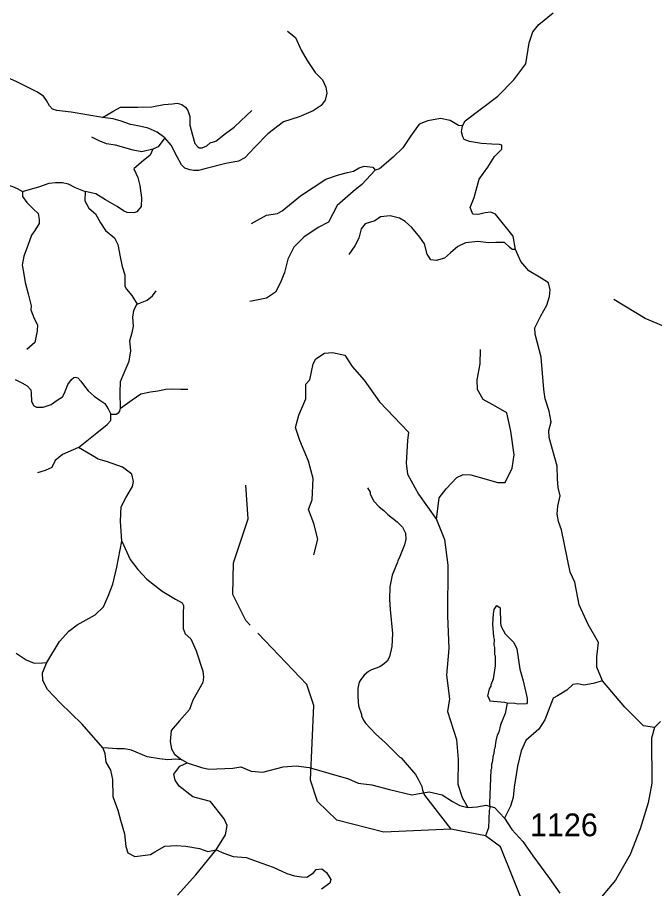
# Model space of a CAD drawing. Extents: x 1248224 to 1454986, y 825081 to 985870.
# Drawn here: x 1310359 to 1313854, y 844031 to 848812 of the extents above; entities that cross this region are included whole.
import ezdxf

# ---------------------------------------------------------------- set-up
doc = ezdxf.new("R2010")
doc.units = 0
for name, color, linetype in [('Exist Hydrographic Creek Single Shore', 7, 'Continuous'), ('Exist Hydrographic Misc Water Feature', 7, 'Continuous'), ('Exist Road Non-System Type 51', 7, 'Continuous'), ('Exist Road Secondary Type 51 Attributed', 7, 'Continuous'), ('Exist Road Secondary Type 51 Number Label', 7, 'Continuous')]:
    doc.layers.add(name, color=color, linetype=linetype)

msp = doc.modelspace()

# ---------------------------------------------------------------- linework, layer by layer
at = {"layer": 'Exist Hydrographic Creek Single Shore'}
msp.add_lwpolyline([(1313944.6, 842168.6), (1313762, 842412.8), (1313593.1, 842700.3), (1313350, 843127), (1313230.9, 843405.1), (1313150.9, 843905.7), (1313008.9, 844259.8), (1312926.9, 844320.5), (1312735.9, 844357.2), (1312368.9, 844341.6), (1312111.9, 844405.8), (1312005.9, 844509.8), (1311966.9, 844625.4), (1311984.8, 845035.4), (1311945.9, 845151.1), (1311677.4, 845433.5)], dxfattribs=at)
at = {"layer": 'Exist Hydrographic Misc Water Feature'}
for points in [[(1316318.9, 843881.5), (1315872.9, 844077.5), (1315693.9, 844255.2), (1315546, 844701.3), (1315424, 844805.5), (1315166.9, 844886.2), (1315013, 845073.1), (1314578.9, 845439.6), (1314582.9, 845607), (1314660.9, 845730.1), (1314705.9, 845880.2), (1314702.9, 846106.8), (1314671.8, 846205.9), (1314311.9, 846488.9), (1314263.9, 846591.7), (1314212.8, 846907.8), (1314090.8, 847038.3), (1313801.9, 847159), (1313629.9, 847264.2)], [(1311635.9, 845477.2), (1311611.9, 845502.5), (1311540.8, 845645.1), (1311544.8, 845819), (1311624.9, 846060.3), (1311612.9, 846244.4)], [(1312279.9, 846230.5), (1312293.5, 846206.2), (1312293.2, 846198.2), (1312312.4, 846159.7), (1312343.6, 846127), (1312369.2, 846106.4), (1312390.6, 846083.9), (1312441.8, 846044.7), (1312471.1, 846014), (1312488.4, 845981.6), (1312489.6, 845949.6), (1312482.9, 845917.8), (1312457.5, 845854.4), (1312445, 845830.7), (1312444.8, 845822.7), (1312415.1, 845751.4), (1312401.7, 845687.7), (1312400.1, 845617.8), (1312402.9, 845563.7), (1312415.9, 845431.4), (1312412.3, 845359.5), (1312401, 845303.8), (1312386.4, 845280.2), (1312372.2, 845266.5), (1312347.8, 845249.1), (1312301.3, 845232.2), (1312285.1, 845222.5), (1312260.7, 845203.1), (1312242.2, 845179.5), (1312233.9, 845163.7), (1312227.1, 845131.9), (1312226, 845084), (1312230.9, 845033.8), (1312245.9, 844987.5), (1312245.7, 844979.5), (1312257.2, 844955.2), (1312268.7, 844938.9), (1312323.4, 844879.7), (1312378.3, 844830.4), (1312456.6, 844752.6), (1312464.5, 844748.4), (1312542.4, 844656.6), (1312557.9, 844632.2), (1312576.9, 844591.8), (1312580.5, 844571.8), (1312591.8, 844543.5), (1312735.9, 844357.2)], [(1313045.5, 845048.8), (1313031.4, 845053.1), (1312950.1, 845059.5), (1312951.6, 845063), (1312940.2, 845087.2), (1312949.1, 845127), (1312957.4, 845142.8), (1312957.6, 845150.8), (1312970.3, 845182.5), (1312981.9, 845254.2), (1312981.1, 845306.2), (1312977.3, 845314.3), (1312978.2, 845354.3), (1312974.5, 845368.4), (1312975.2, 845398.3), (1312971.6, 845412.4), (1312967.1, 845482.5), (1312970.3, 845538.4), (1312974.9, 845562.3), (1312989.4, 845584), (1313007.1, 845571.5), (1313009.2, 845485.5), (1313012.8, 845469.4), (1313033.9, 845429), (1313082.8, 845381.8), (1313098.1, 845347.5), (1313115.5, 845235.1), (1313134.1, 845170.7), (1313155.9, 845074.1), (1313155.4, 845050.2), (1313151.2, 845044.3), (1313103.2, 845043.4), (1313087.3, 845047.8), (1313045.5, 845048.8)], [(1313045.5, 845048.8), (1313034, 844993), (1313008.6, 844929.6), (1312999.8, 844889.8), (1312991.3, 844874), (1312982.6, 844842.3), (1312977.7, 844802.4), (1312973.5, 844794.5), (1312973, 844770.5), (1312968.8, 844762.6), (1312964, 844722.7), (1312959.8, 844714.8), (1312959.2, 844690.8), (1312955.1, 844682.9), (1312948.9, 844499.1), (1312950.3, 844475.1), (1312945.9, 844459.2), (1312943.9, 844365.3), (1312926.9, 844320.5)]]:
    msp.add_lwpolyline(points, dxfattribs=at)
at = {"layer": 'Exist Road Non-System Type 51'}
for points in [[(1313567.8, 845170.8), (1313537.1, 845246.7), (1313537.1, 845302.7), (1313546.1, 845382.2), (1313490.4, 845480.8), (1313439.9, 845589.2), (1313416.4, 845712), (1313391.2, 845768), (1313342.8, 846000.1), (1313326.5, 846045.3), (1313319.3, 846086.8), (1313322.9, 846130.2), (1313335.5, 846186.2), (1313324.7, 846233.2), (1313321.1, 846280.1), (1313319.3, 846348.8), (1313276, 846506.6), (1313274.2, 846544.6), (1313286.9, 846593.3), (1313276, 846651.1), (1313254.4, 846719.8), (1313247.1, 846770.3), (1313232.7, 846947.4), (1313198.5, 847074.5), (1313196.7, 847108.8), (1313231, 847173.9), (1313263.5, 847233.5), (1313277.9, 847280.4), (1313281.5, 847316.6), (1313272.5, 847356.3), (1313232.8, 847381.6), (1313164.2, 847421.3), (1313120.9, 847471.9), (1313092, 847538.7), (1313077.6, 847611), (1312982.2, 847732.7), (1312955.1, 847743.5), (1312924.4, 847739.9), (1312888.3, 847730.8), (1312857.7, 847732.7), (1312843.2, 847768.8), (1312864.9, 847824.8), (1312892, 847924.1), (1312938.9, 847991), (1312976.8, 848048.8), (1313016.5, 848088.5), (1313016.5, 848110.2), (1313003.9, 848115.6), (1312960.5, 848117.4), (1312904.6, 848121), (1312839.6, 848131.8), (1312808.9, 848142.7), (1312801.7, 848156.4), (1312794.5, 848183.5), (1312799.9, 848217.8), (1312814.4, 848244.9), (1312994.9, 848380.4), (1313081.5, 848468.9), (1313148.3, 848557.4), (1313166.3, 848673), (1313186.2, 848732.6), (1313220, 848773), (1313297.6, 848838)], [(1311841.5, 848735.9), (1311883.7, 848701.5), (1311915.7, 848632.8), (1311947.7, 848575.6), (1311993.2, 848510.2), (1312032, 848469.3), (1312050.5, 848430), (1312055.6, 848397.3), (1312047.2, 848358), (1312025.3, 848328.6), (1311981.4, 848299.1), (1311903.9, 848266.4), (1311819.6, 848238.6), (1311733.6, 848173.2), (1311662, 848099.6), (1311606.3, 848040.7), (1311572.6, 848022.7), (1311501.8, 848009.6), (1311393.9, 847983.4), (1311351.8, 847972), (1311326.5, 847972), (1311304.6, 847975.3), (1311277.6, 847985.1), (1311259.1, 848003.1), (1311235.5, 848047.2), (1311201.8, 848111), (1311168.1, 848151.9)], [(1310826.7, 848263.2), (1310653.9, 848292.6), (1310574.7, 848300.8), (1310551.1, 848309), (1310535.9, 848326.9), (1310519, 848356.4), (1310502.2, 848380.9), (1310465.1, 848403.8), (1310355.5, 848459.4), (1310320.1, 848475.8)], [(1310826.7, 848263.2), (1310887.4, 848299.1), (1310924.5, 848318.8), (1310959.9, 848320.4), (1311018.9, 848318.8), (1311096.4, 848322), (1311162.2, 848335.1), (1311209.4, 848338.4), (1311234.6, 848341.7), (1311261.6, 848335.1), (1311281.8, 848318.8), (1311293.6, 848300.8), (1311305.4, 848268.1), (1311305.4, 848220.6), (1311318.9, 848166.6), (1311332.4, 848120.8), (1311349.3, 848101.2), (1311356, 848096.3), (1311372.9, 848096.3), (1311398.2, 848107.8), (1311416.7, 848124.1), (1311447, 848133.9), (1311501, 848174.8), (1311548.2, 848209.2), (1311585.3, 848245.2), (1311645.1, 848300.8)], [(1311168.1, 848151.9), (1311125.1, 848183), (1311076.2, 848204.3), (1311018.9, 848217.4), (1310980.1, 848223.9), (1310927.8, 848241.9), (1310884, 848255), (1310826.7, 848263.2)], [(1312799.9, 848217.8), (1312778.9, 848218.4), (1312733.4, 848246.9), (1312679.2, 848257.7), (1312610.6, 848245.1), (1312563.7, 848227), (1312516.8, 848162), (1312473.4, 848097), (1312419.3, 848044.6), (1312345.3, 847981.4), (1312321.8, 847974.1), (1312247.8, 847894.6), (1312200.9, 847856.7), (1312112.4, 847780.9), (1312066.3, 847687.9), (1312008.6, 847659), (1311930.9, 847606.6), (1311875, 847550.6), (1311842.5, 847485.6), (1311824.4, 847411.6), (1311802.8, 847357.4), (1311775.7, 847305), (1311725.2, 847270.7), (1311634.9, 847252.6)], [(1311101.5, 848089.8), (1311040.8, 848075), (1310993.6, 848083.2), (1310897.5, 848111), (1310848.6, 848117.6), (1310808.2, 848135.6), (1310767.7, 848155.2)], [(1311168.1, 848151.9), (1311131.8, 848101.2), (1311101.5, 848089.8)], [(1311101.5, 848089.8), (1311088, 848055.4), (1311039.1, 848017.8), (1310998.6, 847981.8), (1311019.7, 847934.4), (1311031.5, 847890.2), (1311039.9, 847821.5), (1311038.3, 847774.1), (1311013.8, 847744.6), (1310998.6, 847739.7), (1310961.6, 847741.4), (1310941.3, 847751.2), (1310905.9, 847774.1), (1310841.9, 847811.7), (1310789.6, 847844.4), (1310731.4, 847857.5)], [(1311643.9, 847680.7), (1311725.2, 847727.7), (1311786.5, 847736.7), (1311811.8, 847751.1), (1311911.1, 847832.4), (1312050.1, 847924.5), (1312120.5, 847948), (1312169.2, 847960.7), (1312203.5, 847967.9), (1312234.2, 847986), (1312261.3, 847995), (1312308.2, 847989.6), (1312321.8, 847974.1)], [(1310136.4, 847808.4), (1310208, 847868.9), (1310258.6, 847890.2), (1310302.4, 847893.5), (1310332.8, 847883.7), (1310358.1, 847873.9), (1310386.7, 847857.5)], [(1310386.7, 847857.5), (1310482.8, 847883.7), (1310533.4, 847903.3), (1310568.8, 847906.6), (1310605.9, 847906.6), (1310637.9, 847898.4), (1310676.7, 847878.8), (1310731.4, 847857.5)], [(1310386.7, 847857.5), (1310386.7, 847829.7), (1310410.3, 847797), (1310445.7, 847762.6), (1310472.7, 847736.5), (1310479.4, 847703.7), (1310477.7, 847680.8), (1310454.1, 847643.2), (1310435.6, 847617), (1310417.1, 847559.8), (1310395.1, 847502.5), (1310385, 847451.8), (1310391.8, 847414.2), (1310401.9, 847357), (1310418.7, 847294.8), (1310434.8, 847229.4), (1310433.1, 847206.5), (1310451.6, 847159), (1310470.2, 847124.7), (1310466.8, 847092), (1310455, 847028.2), (1310411.2, 846988.9)], [(1310731.4, 847857.5), (1310728.1, 847805.2), (1310751.7, 847765.9), (1310787.1, 847734.8), (1310814.1, 847684.1), (1310842.7, 847643.2), (1310891.6, 847602.3), (1310910.1, 847566.3), (1310922.8, 847497.6), (1310934.6, 847445.3), (1310948.1, 847399.5), (1310948.9, 847337.3), (1310957.3, 847321), (1310986, 847286.6), (1311016.3, 847239.2)], [(1313092, 847538.7), (1313072.6, 847538.7), (1313058.2, 847551.3), (1313031.1, 847576.6), (1312984.2, 847576.6), (1312942.6, 847574.8), (1312884.9, 847582), (1312816.3, 847574.8), (1312774.8, 847554.9), (1312735.1, 847520.6), (1312702.6, 847491.7), (1312655.6, 847477.3), (1312626.8, 847482.7), (1312606.9, 847513.4), (1312592.5, 847569.4), (1312567.2, 847605.5), (1312522.1, 847659.7), (1312486.5, 847692.7), (1312454.1, 847710.8), (1312403.5, 847723.4), (1312351.2, 847718), (1312320.5, 847696.4), (1312266.3, 847680.1), (1312244.7, 847651.2), (1312232, 847600.6), (1312210.4, 847559.1), (1312177.9, 847510.3)], [(1311016.3, 847239.2), (1311070.3, 847260.5), (1311100.6, 847283.4), (1311120.9, 847311.2)], [(1310924.5, 846668.3), (1310922.8, 846751.7), (1310924.5, 846813.9), (1310944.7, 846861.3), (1310971.7, 846925.1), (1310981.8, 846982.4), (1310976.7, 847039.6), (1310989.4, 847080.5), (1310996.1, 847118.1), (1310992.7, 847167.2), (1310997.8, 847203.2), (1311006.2, 847224.5), (1311016.3, 847239.2)], [(1312658.8, 846057.1), (1312672.3, 846176.3), (1312710.2, 846225.1), (1312769.8, 846287.4), (1312805, 846303.7), (1312845.6, 846301), (1312994.5, 846260.3), (1313035.1, 846260.3), (1313073, 846338.9), (1313083.9, 846412), (1313064.9, 846542.1), (1313043.3, 846642.3), (1312983.7, 846677.6), (1312913.3, 846715.5), (1312883.5, 846769.7), (1312880.8, 846823.9), (1312897.1, 846910.6), (1312899.8, 846989.2)], [(1311984.6, 845862), (1312006.3, 845948.7), (1311984.6, 846035.4), (1311954.9, 846111.3), (1311976.5, 846165.5), (1311981.9, 846282), (1311954.9, 846376.8), (1311908.8, 846490.6), (1311884.5, 846561.1), (1311903.4, 846628.8), (1311941.3, 846718.2), (1311941.3, 846764.3), (1311941.3, 846799.5), (1311963, 846823.9), (1311981.9, 846910.6), (1311995.5, 846937.7), (1312044.2, 846970.2), (1312087.5, 846972.9), (1312155.2, 846959.3), (1312195.8, 846897), (1312260.8, 846821.2), (1312344.7, 846701.9), (1312504.5, 846536.7), (1312499.1, 846490.6), (1312490.9, 846366), (1312499.1, 846306.4), (1312558.6, 846195.3), (1312658.8, 846057.1)], [(1310346.3, 846825.4), (1310383.3, 846807.4), (1310412, 846791), (1310432.2, 846768.1), (1310433.9, 846750.1), (1310437.3, 846704.3), (1310449.1, 846681.4), (1310464.3, 846673.2), (1310482.8, 846673.2), (1310501.3, 846673.2), (1310543.5, 846687.9), (1310577.2, 846710.8), (1310605.9, 846730.5), (1310617.7, 846750.1), (1310636.2, 846797.5), (1310655.6, 846825.4), (1310669.1, 846836.8), (1310675.8, 846838.4), (1310691, 846833.5), (1310707.8, 846815.5), (1310726.4, 846787.7), (1310746.6, 846763.2), (1310780.3, 846733.8), (1310810.7, 846712.5), (1310839.3, 846692.9), (1310857.9, 846665), (1310871.4, 846635.6), (1310901.7, 846634), (1310915.2, 846643.8), (1310920.3, 846652), (1310924.5, 846668.3)], [(1310924.5, 846668.3), (1310988.5, 846714.1), (1311035.7, 846746.8), (1311089.7, 846756.6), (1311130.1, 846763.2), (1311174, 846771.4), (1311206, 846774.6), (1311254.9, 846771.4), (1311293.6, 846771.4)], [(1310693.8, 846451), (1310794.8, 846532.3), (1310850.8, 846577.4), (1310872.4, 846600.9), (1310871.4, 846635.6)], [(1310693.8, 846451), (1310607.1, 846413), (1310565.6, 846380.5), (1310547.6, 846342.6), (1310511.5, 846326.3), (1310469.9, 846313.7)], [(1310828.5, 844803), (1310715, 844934.1), (1310594.1, 845051.5), (1310523.7, 845123.7), (1310498.4, 845172.5), (1310496.6, 845215.9), (1310520.1, 845271.8), (1310590.5, 845387.5), (1310641, 845443.4), (1310686.1, 845479.6), (1310785.8, 845534.1), (1310831, 845577.5), (1310856.2, 845635.3), (1310883.3, 845702.1), (1310905, 845796), (1310932, 845938.7), (1310924.8, 846047.1), (1310928.4, 846126.6), (1310953.7, 846175.3), (1310989.8, 846238.6), (1310995.2, 846265.7), (1310986.2, 846305.4), (1310935.6, 846343.3), (1310847.2, 846375.1), (1310802.1, 846387.8), (1310769.6, 846407.6), (1310693.8, 846451)], [(1312658.8, 846057.1), (1312701.8, 845947.4), (1312720.7, 845806.5), (1312718, 845527.5), (1312726.2, 845348.6), (1312712.6, 845202.3), (1312728.9, 845072.3), (1312718.1, 845003.1), (1312766.8, 844848.7), (1312777.6, 844740.3), (1312774.9, 844604.8), (1312799.3, 844531.7), (1312830.2, 844476.5)], [(1310932, 845938.7), (1310976.8, 845837.8), (1311020.1, 845781.8), (1311068.8, 845729.4), (1311153.7, 845662.6), (1311225.9, 845619.3), (1311262, 845599.4), (1311271, 845584.9), (1311269.2, 845543.4), (1311269.2, 845458.5), (1311280, 845429.6), (1311310.7, 845402.5), (1311339.6, 845335.7), (1311375.7, 845223.7), (1311380.8, 845192.1), (1311375.4, 845161.4), (1311321.2, 845065.7), (1311303.2, 845013.3), (1311249, 844951.9), (1311202.1, 844899.5), (1311196.7, 844838.1), (1311203.9, 844798.4), (1311220.1, 844769.5), (1311261.7, 844738)], [(1310352.9, 845323.9), (1310406.7, 845285.8), (1310451.6, 845267.8), (1310496.4, 845270.1), (1310520.1, 845271.8)], [(1313567.8, 845170.8), (1313516.8, 845157.5), (1313465.3, 845146.7), (1313432.9, 845154.8), (1313405.8, 845152.1), (1313373.3, 845119.6), (1313321.8, 845089.8), (1313297.5, 845076.2), (1313251.4, 844957), (1313219, 844905.6), (1313148.6, 844843.2), (1313121.5, 844786.3), (1313102.5, 844702.3), (1313083.6, 844588.5), (1313078.2, 844531.7), (1313064.6, 844482.9), (1313030.8, 844417.6)], [(1313853.4, 844914.8), (1313793.4, 844925.2), (1313690.5, 845026.3), (1313567.8, 845170.8)], [(1311291.1, 844721.8), (1311261.7, 844738), (1311227.4, 844741.6), (1311184.1, 844738), (1311139, 844743.4), (1311070.4, 844754.3), (1310985.6, 844790.4), (1310945.8, 844797.6), (1310904.3, 844797.6), (1310857.4, 844801.2), (1310828.5, 844803)], [(1310828.5, 844803), (1310839.4, 844772.3), (1310844.8, 844725.4), (1310870, 844680.2), (1310880.9, 844629.6), (1310882.7, 844535.7), (1310909.7, 844461.6), (1310924.2, 844407.4), (1310945.8, 844331.6), (1310953.1, 844262.9), (1310965.7, 844226.8), (1311003.6, 844206.9), (1311088.4, 844217.8), (1311113.7, 844232.2), (1311167.9, 844264.7), (1311229.2, 844268.4), (1311283.4, 844264.7), (1311357.4, 844252.1), (1311404.3, 844234), (1311449.6, 844244.2)], [(1311237.2, 843995.5), (1311338.3, 844106.8), (1311449.6, 844244.2), (1311500.1, 844326), (1311510.3, 844378.3), (1311493.4, 844414.3), (1311419.2, 844509.2), (1311368.7, 844522.3), (1311321.5, 844535.3), (1311247.3, 844594.2), (1311223.7, 844626.9), (1311216.9, 844659.7), (1311250.7, 844702.2), (1311291.1, 844721.8), (1311368.7, 844695.6), (1311409.1, 844685.8), (1311540.6, 844692.4), (1311584.4, 844698.9), (1311641.7, 844676), (1311705.8, 844669.5), (1311817.1, 844698.9), (1311887.9, 844705.5), (1311958.7, 844695.6), (1312174.4, 844633.5), (1312228.4, 844610.6), (1312302.6, 844600.8), (1312400.3, 844574.6), (1312523.4, 844545.2), (1312617.8, 844561.5), (1312688.6, 844545.2), (1312745.9, 844509.2), (1312786.4, 844486.3), (1312830.2, 844476.5), (1312880.8, 844479.7), (1312928, 844489.5), (1312976.9, 844476.5), (1313030.8, 844417.6), (1313071.3, 844355.4), (1313131.9, 844290), (1313185.9, 844211.5), (1313276.9, 844087.2), (1313334.2, 844005.4)], [(1311449.6, 844244.2), (1311491, 844225), (1311543.3, 844206.9), (1311613.7, 844201.5), (1311700.3, 844170.8), (1311761.7, 844149.1), (1311837.5, 844114.8), (1311879, 844100.4), (1311916.9, 844095), (1311946.7, 844093.8), (1311982.8, 844117.2), (1311997.3, 844135.3), (1312029.8, 844138.9), (1312055, 844119), (1312078.5, 844081.1), (1312073.1, 844061.2), (1312028, 844028.7)]]:
    msp.add_lwpolyline(points, dxfattribs=at)
at = {"layer": 'Exist Road Secondary Type 51 Attributed'}
msp.add_lwpolyline([(1313887.2, 844947.5), (1313853.4, 844914.8), (1313836.6, 844855.9), (1313838.5, 844609.4), (1313818.5, 844502.3), (1313774.6, 844360), (1313719.7, 844218.4), (1313638.8, 844077.7), (1313524.7, 843939.9)], dxfattribs=at)

# ---------------------------------------------------------------- texts
at = {"layer": 'Exist Road Secondary Type 51 Number Label'}
msp.add_text('1126', height=125, dxfattribs=at).set_placement((1313170.8, 844318.4))

doc.saveas('drawing.dxf')
